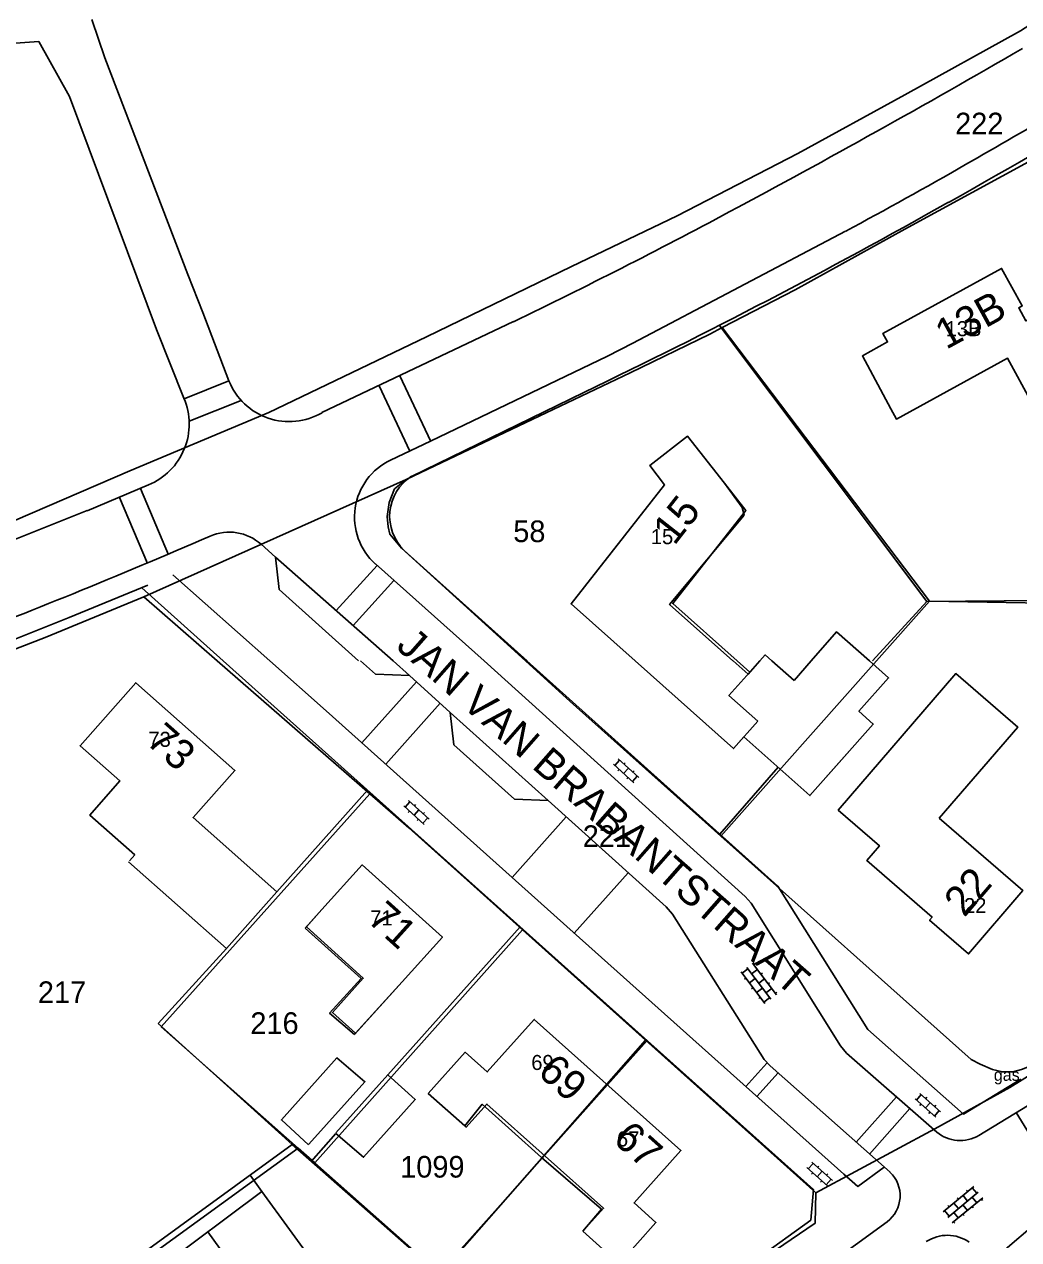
# Model space of a CAD drawing. Extents: x 148816 to 151297, y 399515 to 402500.
# Drawn here: x 149617.6 to 149700.3, y 400451.8 to 400552.9 of the extents above; entities that cross this region are included whole.
import ezdxf

# ---------------------------------------------------------------- set-up
doc = ezdxf.new("R2010")
doc.units = 0
for name, color, linetype in [('B01 Hoofdgebouw  [D] Norm', 7, 'Continuous'), ('B01 Hoofdgebouw  [T] Norm', 7, 'Continuous'), ('B01 hoofgebouw', 7, 'Continuous'), ('B07 Tussenmuur  [D] Norm', 7, 'Continuous'), ('G01 perceelsgrens', 7, 'Continuous'), ('S02 Open verharding  Norm', 7, 'Continuous'), ('T04 Haag heg  [D] Gem', 7, 'Continuous'), ('V00 Kant verharding algemeen  [T] Norm', 7, 'Continuous'), ('V00 Kant verharding algemeen secundair  [T] Gem', 7, 'Continuous'), ('Z01 perceelnummer', 7, 'Continuous'), ('Z02 huisnummer', 7, 'Continuous'), ('Z02 Huisnummer  [Tekst] Norm', 7, 'Continuous'), ('Z06 straatnaam', 7, 'Continuous'), ('Z19 Overige Tekst  [Tekst] Gem', 7, 'Continuous')]:
    doc.layers.add(name, color=color, linetype=linetype)

msp = doc.modelspace()

# ---------------------------------------------------------------- linework, layer by layer
at = {"layer": 'B01 Hoofdgebouw  [D] Norm'}
for p, q in [((149690.14, 400520.1), (149699.39, 400525.16)), ((149699.39, 400525.16), (149701.41, 400521.46)), ((149690.14, 400520.1), (149689.67, 400520.95)), ((149679.79, 400500), (149681.63, 400498.36))]:
    msp.add_line(p, q, dxfattribs=at)
for points in [[(149675.84, 400514.76), (149677.32, 400512.76), (149677.48, 400512.1), (149671.27, 400504.68), (149676.54, 400500)], [(149687.89, 400500), (149685.16, 400502.42), (149683.05, 400500)], [(149676.56, 400500), (149677.81, 400498.89), (149678.79, 400500)], [(149679.79, 400500), (149679.23, 400500.49), (149678.79, 400500)], [(149683.05, 400500), (149681.63, 400498.36)], [(149682.94, 400488.79), (149688.22, 400494.73), (149687.02, 400495.8), (149689.49, 400498.57), (149687.89, 400500)], [(149642.34, 400479.31), (149640.94, 400477.76)], [(149645.05, 400468.91), (149642.98, 400470.69), (149645.61, 400473.57), (149640.94, 400477.76)], [(149649.01, 400473.3), (149645.05, 400468.91)], [(149641.23, 400459.74), (149638.96, 400461.81), (149643.59, 400466.97), (149645.92, 400464.98), (149641.26, 400459.79)], [(149643.5, 400460.74), (149647.82, 400465.57), (149650.1, 400463.5), (149645.8, 400458.7), (149643.5, 400460.69)], [(149651.19, 400464), (149654.22, 400461.32), (149655.68, 400463.11), (149660.61, 400458.68), (149665.61, 400454.38), (149664.05, 400452.54)]]:
    msp.add_lwpolyline(points, dxfattribs=at)
at = {"layer": 'B01 Hoofdgebouw  [T] Norm'}
for p, q in [((149698.9, 400532.64), (149689.02, 400527.23)), ((149700.61, 400529.52), (149698.9, 400532.64)), ((149689.02, 400527.23), (149689.41, 400526.53)), ((149689.41, 400526.53), (149687.31, 400525.36)), ((149687.31, 400525.36), (149689.67, 400520.95)), ((149672.75, 400518.69), (149669.61, 400516.23)), ((149675.84, 400514.76), (149672.75, 400518.69)), ((149669.61, 400516.23), (149670.84, 400514.63)), ((149670.84, 400514.63), (149663.07, 400504.73)), ((149663.07, 400504.73), (149668.39, 400500)), ((149695.08, 400498.94), (149685.3, 400487.58)), ((149700.24, 400494.49), (149695.08, 400498.94)), ((149622.21, 400492.93), (149626.85, 400498.17)), ((149626.85, 400498.17), (149635.09, 400490.88)), ((149693.7, 400486.9), (149700.24, 400494.49)), ((149625.52, 400490), (149622.21, 400492.93)), ((149635.09, 400490.88), (149631.61, 400486.95)), ((149623.01, 400487.16), (149625.52, 400490)), ((149626.76, 400483.85), (149623.01, 400487.16)), ((149631.61, 400486.95), (149638.58, 400480.79)), ((149685.3, 400487.58), (149688.73, 400484.61)), ((149700.67, 400480.88), (149693.7, 400486.9)), ((149626.33, 400483.36), (149626.76, 400483.85)), ((149688.73, 400484.61), (149687.68, 400483.39)), ((149634.4, 400476.06), (149626.25, 400483.27)), ((149645.69, 400483.02), (149642.34, 400479.31)), ((149652.36, 400477.01), (149645.69, 400483.02)), ((149687.68, 400483.39), (149693.11, 400478.68)), ((149638.58, 400480.79), (149634.4, 400476.06)), ((149696.15, 400475.61), (149700.67, 400480.88)), ((149693.11, 400478.68), (149692.9, 400478.41)), ((149692.9, 400478.41), (149696.15, 400475.61)), ((149649.01, 400473.3), (149652.36, 400477.01)), ((149660, 400470.17), (149656.1, 400465.8)), ((149672.21, 400459.26), (149660, 400470.17)), ((149654.26, 400467.44), (149651.19, 400464)), ((149656.1, 400465.8), (149654.26, 400467.44)), ((149668.31, 400454.9), (149672.21, 400459.26)), ((149670.13, 400453.27), (149668.31, 400454.9)), ((149664.05, 400452.54), (149667.07, 400449.84)), ((149667.07, 400449.84), (149670.13, 400453.27))]:
    msp.add_line(p, q, dxfattribs=at)
msp.add_lwpolyline([(149668.39, 400500), (149676.59, 400492.7), (149677.45, 400493.67), (149682.94, 400488.79)], dxfattribs=at)
at = {"layer": 'B01 hoofgebouw'}
for points in [[(149708.3, 400528.2), (149705.9, 400532.59), (149702.87, 400530.93), (149703.54, 400529.7), (149700.92, 400528.27), (149700.32, 400529.36), (149700.61, 400529.52), (149698.9, 400532.64), (149689.02, 400527.23), (149689.41, 400526.53), (149687.31, 400525.36), (149689.67, 400520.95)], [(149708.3, 400528.2), (149709.56, 400525.92), (149701.41, 400521.46), (149699.39, 400525.16), (149690.14, 400520.1), (149689.67, 400520.95)], [(149668.39, 400500), (149663.07, 400504.73), (149670.84, 400514.63), (149669.61, 400516.23), (149672.75, 400518.69), (149675.84, 400514.76)], [(149675.84, 400514.76), (149677.61, 400512.51), (149671.53, 400504.76), (149676.88, 400500)], [(149676.59, 400492.7), (149668.39, 400500)], [(149676.88, 400500), (149677.94, 400499.05), (149676.21, 400497.1), (149678.61, 400494.97)], [(149693.7, 400486.9), (149700.67, 400480.88), (149696.15, 400475.61), (149692.9, 400478.41), (149693.11, 400478.68), (149687.68, 400483.39), (149688.73, 400484.61), (149685.3, 400487.58), (149695.08, 400498.94), (149700.24, 400494.49), (149693.7, 400486.9)], [(149626.33, 400483.36), (149626.76, 400483.85), (149623.01, 400487.16), (149625.52, 400490), (149622.21, 400492.93), (149626.85, 400498.17), (149635.09, 400490.88), (149631.61, 400486.95), (149638.58, 400480.79), (149634.4, 400476.06), (149626.25, 400483.27)], [(149678.61, 400494.97), (149676.59, 400492.7)], [(149677.45, 400493.67), (149682.94, 400488.79), (149686.26, 400492.53)], [(149649.01, 400473.3), (149652.36, 400477.01), (149645.69, 400483.02), (149642.34, 400479.31)], [(149642.34, 400479.31), (149641.04, 400477.87), (149645.78, 400473.59), (149643.21, 400470.74), (149645.13, 400469.01), (149649.01, 400473.3)], [(149664.05, 400452.54), (149667.07, 400449.84), (149670.13, 400453.27), (149668.31, 400454.9), (149672.21, 400459.26), (149660, 400470.17), (149656.1, 400465.8), (149654.26, 400467.44), (149651.19, 400464)], [(149651.19, 400464), (149654.33, 400461.2), (149656.06, 400463.13), (149665.77, 400454.46), (149664.05, 400452.54)]]:
    msp.add_lwpolyline(points, dxfattribs=at)
at = {"layer": 'B07 Tussenmuur  [D] Norm'}
msp.add_line((149666.11, 400464.72), (149660.67, 400458.63), dxfattribs=at)
msp.add_line((149666.11, 400464.72), (149660.67, 400458.63), dxfattribs=at)
at = {"layer": 'G01 perceelsgrens'}
for points in [[(149585.1, 400500), (149588.96, 400501.33), (149607.2, 400507.89), (149615.4, 400511.08), (149626.35, 400515.79), (149637.93, 400520.66), (149651.03, 400526.94), (149663.1, 400532.79), (149671.89, 400537.01), (149681.95, 400542.2), (149690.83, 400547.07), (149700.46, 400552.39), (149707.9, 400557.19), (149723.69, 400567.14), (149737.44, 400576.57), (149750.21, 400585.62), (149757.63, 400591.32), (149761.44, 400594.33), (149777.44, 400607.06), (149785.34, 400613.6), (149796.42, 400622.86), (149800.98, 400627.09)], [(149702.93, 400542.5), (149701.75, 400541.83), (149690.84, 400535.89), (149681.71, 400530.86), (149675.65, 400527.71)], [(149675.65, 400527.71), (149674.61, 400527.17), (149667.98, 400523.96), (149649.34, 400515.09)], [(149675.65, 400527.71), (149692.9, 400504.97)], [(149627.51, 400505.33), (149649.34, 400515.09)], [(149649.34, 400515.09), (149648.38, 400514.29), (149647.94, 400513.16), (149647.77, 400512.01), (149647.84, 400511.15), (149647.99, 400510.52), (149648.97, 400509.37), (149659.27, 400500)], [(149614.27, 400500), (149619.31, 400501.94), (149627.51, 400505.33)], [(149627.51, 400505.33), (149633.62, 400500)], [(149688.48, 400500), (149692.9, 400504.97)], [(149692.9, 400504.97), (149702.48, 400504.8)], [(149633.62, 400500), (149646.31, 400488.94)], [(149659.27, 400500), (149663, 400496.61), (149675.54, 400485.42)], [(149675.54, 400485.42), (149688.48, 400500)], [(149646.31, 400488.94), (149628.97, 400469.55), (149640.37, 400459.46)], [(149646.31, 400488.94), (149649.57, 400486.1), (149659.02, 400477.62)], [(149675.54, 400485.42), (149696.37, 400466.82), (149697.12, 400466.45), (149698.13, 400466), (149698.96, 400465.8), (149699.84, 400465.8), (149700.56, 400466.01), (149701.69, 400466.44), (149704.72, 400467.7)], [(149659.02, 400477.62), (149641.76, 400458.23)], [(149659.02, 400477.62), (149669.26, 400468.44)], [(149669.26, 400468.44), (149652.17, 400449.01)], [(149669.26, 400468.44), (149683.43, 400455.73)], [(149704.72, 400467.7), (149699.57, 400464.5), (149693.33, 400461.07), (149683.43, 400455.73)], [(149689.64, 400443.3), (149693.97, 400446.55), (149706.88, 400457.59), (149711.53, 400460.68)], [(149617.48, 400442.84), (149640.37, 400459.46)], [(149640.37, 400459.46), (149641.76, 400458.23)], [(149641.76, 400458.23), (149652.17, 400449.01)], [(149683.43, 400455.73), (149683.37, 400453.21), (149660.35, 400437.56)]]:
    msp.add_lwpolyline(points, dxfattribs=at)
at = {"layer": 'S02 Open verharding  Norm'}
for p, q in [((149666.99, 400491.85), (149668.7, 400490.3)), ((149666.59, 400491.4), (149668.29, 400489.86)), ((149666.7, 400491.3), (149667.1, 400491.74)), ((149667.07, 400490.96), (149666.97, 400490.85)), ((149667.84, 400491.07), (149667.44, 400490.63)), ((149667.57, 400491.52), (149667.47, 400491.41)), ((149668.31, 400490.85), (149668.21, 400490.74)), ((149667.81, 400490.29), (149667.71, 400490.18)), ((149668.18, 400489.96), (149668.58, 400490.4)), ((149649.14, 400487.92), (149650.85, 400486.38)), ((149649.25, 400487.82), (149649.66, 400488.27)), ((149649.55, 400488.37), (149651.25, 400486.82)), ((149650.13, 400488.04), (149650.03, 400487.93)), ((149649.62, 400487.49), (149649.52, 400487.38)), ((149650.4, 400487.6), (149650, 400487.15)), ((149650.37, 400486.82), (149650.27, 400486.7)), ((149650.74, 400486.48), (149651.14, 400486.93)), ((149650.87, 400487.37), (149650.77, 400487.26)), ((149680.16, 400472.21), (149678.18, 400474.85)), ((149678.27, 400474.73), (149678.39, 400474.82)), ((149679.19, 400471.49), (149677.22, 400474.13)), ((149677.31, 400474.01), (149677.79, 400474.37)), ((149677.61, 400473.61), (149677.49, 400473.52)), ((149679.68, 400471.85), (149677.7, 400474.49)), ((149678.57, 400474.33), (149678.09, 400473.97)), ((149678.87, 400473.93), (149678.99, 400474.02)), ((149677.91, 400473.21), (149678.39, 400473.57)), ((149678.21, 400472.81), (149678.09, 400472.72)), ((149678.51, 400472.41), (149678.99, 400472.77)), ((149678.69, 400473.17), (149679.17, 400473.53)), ((149679.29, 400472.37), (149679.77, 400472.73)), ((149679.47, 400473.13), (149679.59, 400473.22)), ((149678.81, 400472.01), (149678.69, 400471.92)), ((149679.11, 400471.61), (149679.59, 400471.97)), ((149680.07, 400472.33), (149680.19, 400472.42)), ((149691.7, 400463.56), (149693.42, 400462.03)), ((149691.81, 400463.46), (149692.21, 400463.91)), ((149692.1, 400464.01), (149693.82, 400462.48)), ((149692.68, 400463.69), (149692.58, 400463.58)), ((149692.18, 400463.13), (149692.08, 400463.01)), ((149692.96, 400463.24), (149692.56, 400462.8)), ((149693.31, 400462.13), (149693.7, 400462.58)), ((149693.43, 400463.03), (149693.33, 400462.91)), ((149692.93, 400462.46), (149692.83, 400462.35)), ((149682.7, 400457.84), (149684.42, 400456.32)), ((149682.81, 400457.74), (149683.21, 400458.19)), ((149683.19, 400457.41), (149683.09, 400457.3)), ((149683.1, 400458.29), (149684.82, 400456.77)), ((149683.96, 400457.53), (149683.56, 400457.08)), ((149683.68, 400457.97), (149683.58, 400457.86)), ((149683.93, 400456.75), (149683.83, 400456.64)), ((149684.31, 400456.42), (149684.71, 400456.87)), ((149684.43, 400457.31), (149684.33, 400457.2)), ((149694.03, 400454.16), (149696.58, 400456.26)), ((149694.41, 400453.7), (149696.96, 400455.79)), ((149695.69, 400455.53), (149696.07, 400455.06)), ((149696.08, 400455.84), (149695.98, 400455.96)), ((149696.46, 400456.16), (149696.84, 400455.7)), ((149694.53, 400454.58), (149694.43, 400454.69)), ((149694.79, 400453.24), (149697.34, 400455.33)), ((149694.92, 400454.89), (149695.3, 400454.43)), ((149695.3, 400455.21), (149695.21, 400455.33)), ((149695.68, 400454.74), (149696.06, 400454.28)), ((149696.45, 400454.6), (149696.54, 400454.48)), ((149696.84, 400454.91), (149696.46, 400455.38)), ((149697.22, 400455.23), (149697.32, 400455.11)), ((149694.14, 400454.26), (149694.52, 400453.79)), ((149694.91, 400454.11), (149695.29, 400453.65)), ((149695.68, 400453.97), (149695.77, 400453.85)), ((149694.9, 400453.33), (149695, 400453.22))]:
    msp.add_line(p, q, dxfattribs=at)
at = {"layer": 'T04 Haag heg  [D] Gem'}
for p, q in [((149692.67, 400504.93), (149688.14, 400500)), ((149675.44, 400485.59), (149680.3, 400491.14)), ((149646.14, 400489.24), (149638.58, 400480.79)), ((149658.84, 400477.88), (149647.82, 400465.57)), ((149634.4, 400476.06), (149628.72, 400469.84)), ((149628.72, 400469.84), (149639.87, 400459.76)), ((149669.41, 400468.41), (149666.11, 400464.72)), ((149641.45, 400458.36), (149643.5, 400460.69)), ((149639.87, 400459.76), (149617.57, 400443.57)), ((149660.67, 400458.63), (149652.07, 400449.03)), ((149636.36, 400457.21), (149637.35, 400455.86)), ((149637.35, 400455.86), (149625.14, 400446.75)), ((149637.35, 400455.86), (149643.32, 400447.67)), ((149640.78, 400441.59), (149632.83, 400452.49))]:
    msp.add_line(p, q, dxfattribs=at)
for points in [[(149675.42, 400527.9), (149692.67, 400504.93), (149702.34, 400505.02), (149750.19, 400534.43), (149761.13, 400541.24), (149809.06, 400570.42), (149819.01, 400577.12)], [(149639.87, 400459.76), (149652.62, 400448.54), (149660.75, 400437.42)]]:
    msp.add_lwpolyline(points, dxfattribs=at)
at = {"layer": 'V00 Kant verharding algemeen  [T] Norm'}
for p, q in [((149624.28, 400550.15), (149623.19, 400553.34)), ((149614.42, 400551.21), (149618.77, 400551.52)), ((149618.77, 400551.52), (149621.32, 400546.94)), ((149631.17, 400532.13), (149624.28, 400550.15)), ((149621.32, 400546.94), (149628.57, 400527.56)), ((149632.44, 400528.98), (149631.17, 400532.13)), ((149649.79, 400515.34), (149664.14, 400522.32)), ((149659.41, 400500), (149649.19, 400509.18)), ((149638.48, 400508.63), (149638.78, 400505.93)), ((149629.93, 400507.15), (149638, 400500)), ((149627.35, 400506.06), (149634.12, 400500)), ((149645.37, 400500), (149638.78, 400505.93)), ((149634.12, 400500), (149683.25, 400456.02)), ((149638.01, 400500), (149642.7, 400495.84)), ((149645.56, 400500), (149646.8, 400498.89)), ((149655.85, 400500), (149677.56, 400480.39)), ((149680.27, 400481.25), (149659.4, 400500)), ((149646.8, 400498.89), (149649.62, 400498.77)), ((149645.67, 400493.18), (149650.21, 400498.24)), ((149649.62, 400498.77), (149653.02, 400495.71)), ((149642.7, 400495.84), (149663.25, 400477.42)), ((149647.65, 400491.41), (149652.18, 400496.46)), ((149653.02, 400495.7), (149653.31, 400493.02)), ((149658.35, 400488.48), (149653.31, 400493.02)), ((149658.35, 400488.48), (149661.16, 400488.37)), ((149670.98, 400479.52), (149661.16, 400488.37)), ((149658.16, 400481.98), (149662.67, 400487.01)), ((149663.33, 400477.35), (149667.83, 400482.36)), ((149687.77, 400469.33), (149680.27, 400481.25)), ((149677.56, 400480.39), (149678.06, 400479.83)), ((149678.06, 400479.83), (149685.48, 400467.98)), ((149671.5, 400478.93), (149670.98, 400479.52)), ((149679.14, 400466.84), (149671.5, 400478.93)), ((149663.25, 400477.42), (149685.78, 400457.29)), ((149685.48, 400467.98), (149685.98, 400467.37)), ((149677.61, 400464.59), (149679.36, 400466.54)), ((149679.64, 400466.3), (149679.14, 400466.84)), ((149685.98, 400467.37), (149693.5, 400460.8)), ((149678.54, 400463.76), (149680.29, 400465.73)), ((149689.61, 400457.45), (149679.64, 400466.3)), ((149683.25, 400456.02), (149683.03, 400453.46))]:
    msp.add_line(p, q, dxfattribs=at)
for points in [[(149685.92, 400535.74), (149668.2, 400526.41)], [(149632.44, 400528.98), (149634.6, 400523.29)], [(149642.34, 400520.64), (149658.27, 400528.21)], [(149630.84, 400521.85), (149628.57, 400527.56)], [(149668.2, 400526.41), (149666.11, 400525.33)], [(149666.11, 400525.33), (149651.38, 400518.27), (149648.05, 400516.7)], [(149622.81, 400512.47), (149627.9, 400514.63)], [(149614.03, 400509), (149622.8, 400512.49)], [(149637.28, 400509.69), (149638.48, 400508.63)], [(149638.48, 400508.63), (149648.26, 400500)], [(149646.79, 400508.05), (149655.85, 400500)], [(149621.31, 400503.61), (149627.84, 400506.3)], [(149612.81, 400500.23), (149621.31, 400503.61)], [(149761.84, 400500), (149697.01, 400460.52)], [(149700.51, 400465.19), (149695.72, 400462.29), (149687.77, 400469.33)], [(149689.13, 400457.88), (149686.93, 400456.27), (149685.78, 400457.29)], [(149683.03, 400453.46), (149660.69, 400437.38), (149660.95, 400437.01), (149579.95, 400378.25), (149580.05, 400378.12), (149555.6, 400360.57)], [(149689.36, 400453.34), (149637.09, 400415.37), (149636.83, 400415.19), (149633.16, 400413.9), (149586.84, 400380.37), (149584.74, 400377.43), (149557.96, 400358.17)]]:
    msp.add_lwpolyline(points, dxfattribs=at)
for centre, radius, start, end in [((149418.38, 401033.28), 566.92, 299.144, 302.8106), ((149305.35, 401231.74), 787.24, 298.10563, 300.13941), ((149292.18, 401246.42), 812.54, 299.79286, 301.08891), ((149500.6, 400882.12), 392.84, 298.1479, 299.8121), ((149461.5, 400937.57), 454.2, 295.673, 298.2131), ((149441.42, 400986.59), 514.92, 295.6282, 299.4348), ((149639.61, 400525.28), 5.39, 201.7157, 300.4974), ((149625.83, 400519.68), 5.46, 292.2684, 23.3566), ((149650.3, 400511.95), 5.25, 115.3238, 227.9929), ((149651.9, 400512.03), 3.93, 122.4921, 226.3815), ((149411.99, 401020.62), 556.07, 292.1475, 293.4223), ((149634.62, 400506.7), 4, 48.3341, 113.4223), ((149427.39, 400984.12), 516.46, 290.7918, 292.092), ((149695.45, 400463.12), 3.03, 229.9841, 300.9239), ((149687.76, 400455.5), 2.69, 306.518, 46.5909), ((149694.38, 400449.04), 3.17, 55.0035, 123.4757)]:
    msp.add_arc(centre, radius, start, end, dxfattribs=at)
at = {"layer": 'V00 Kant verharding algemeen secundair  [T] Gem'}
for p, q in [((149630.86, 400521.8), (149634.6, 400523.29)), ((149631.29, 400519.92), (149635.62, 400521.65)), ((149648.26, 400500), (149649.62, 400498.77)), ((149653.02, 400495.7), (149661.16, 400488.37)), ((149690.14, 400463.73), (149686.79, 400459.95)), ((149691.26, 400462.75), (149687.9, 400458.97)), ((149702.73, 400458.13), (149700.12, 400462.42))]:
    msp.add_line(p, q, dxfattribs=at)
for points in [[(149648.82, 400523.7), (149651.39, 400518.25)], [(149649.65, 400517.43), (149647.1, 400522.88)], [(149627.23, 400514.33), (149629.57, 400508.81)], [(149627.83, 400508.08), (149625.48, 400513.58)], [(149643.51, 400504.19), (149646.92, 400507.93)], [(149648.33, 400506.67), (149644.94, 400502.93)]]:
    msp.add_lwpolyline(points, dxfattribs=at)

# ---------------------------------------------------------------- texts
at = {"layer": 'Z01 perceelnummer'}
for s, p in [('222', (149695.03, 400543.79)), ('58', (149658.26, 400509.87)), ('221', (149664.04, 400484.51)), ('217', (149618.7, 400471.53)), ('216', (149636.38, 400468.96)), ('1099', (149648.85, 400457.01))]:
    msp.add_text(s, height=1.8, dxfattribs=at).set_placement(p)
at = {"layer": 'Z02 huisnummer'}
for s, rotation, p in [('13B', 28.6928, (149694.28, 400525.85)), ('15', 51.9039, (149671.66, 400509.52)), ('73', 318.4854, (149627.6, 400493.17)), ('22', 49.3801, (149695.8, 400478.59)), ('71', 318, (149646.01, 400478.36)), ('69', 318.2428, (149660.18, 400465.65)), ('67', 318.2428, (149666.45, 400460.05))]:
    msp.add_text(s, height=2.5, rotation=rotation, dxfattribs=at).set_placement(p)
at = {"layer": 'Z02 Huisnummer  [Tekst] Norm'}
for s, p in [('13B', (149694.24, 400527)), ('15', (149669.71, 400509.7)), ('73', (149627.9, 400492.84)), ('22', (149695.77, 400479.01)), ('71', (149646.36, 400477.98)), ('69', (149659.76, 400465.96)), ('67', (149666.89, 400459.6))]:
    msp.add_text(s, height=1.25, dxfattribs=at).set_placement(p)
at = {"layer": 'Z06 straatnaam'}
msp.add_text('JAN VAN BRABANTSTRAAT', height=2.5, rotation=318.6901, dxfattribs=at).set_placement((149648.42, 400501.07))
at = {"layer": 'Z19 Overige Tekst  [Tekst] Gem'}
msp.add_text('gas', height=1, dxfattribs=at).set_placement((149698.25, 400465.06))

doc.saveas('drawing.dxf')
